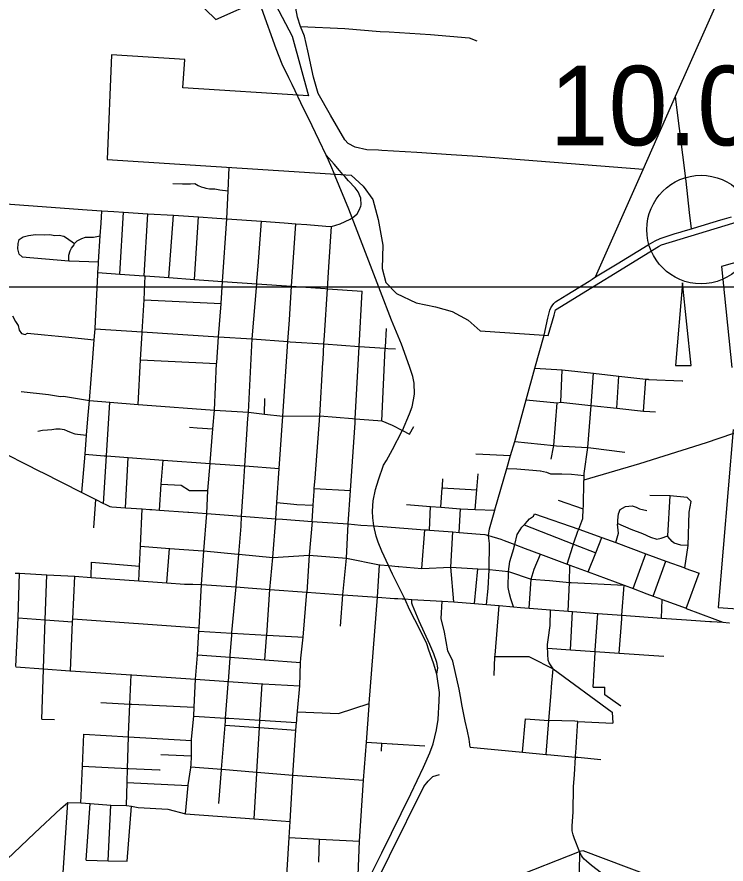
# Model space of a CAD drawing. Extents: x 1659811 to 1934326, y 644115 to 934867.
# Drawn here: x 1806098 to 1815908, y 834048 to 845758 of the extents above; entities that cross this region are included whole.
import ezdxf

# ---------------------------------------------------------------- set-up
doc = ezdxf.new("R2010")
doc.units = 0
for name, color, linetype in [('Default', 7, 'Continuous'), ('GM_X_City_Street', 7, 'Continuous'), ('GM_X_Corporation', 7, 'Continuous'), ('GM_X_County_Road', 7, 'Continuous'), ('GM_X_State_Route', 7, 'Continuous'), ('GM_X_Township_Road', 7, 'Continuous'), ('GM_X_US_Route', 7, 'Continuous'), ('SH_Text', 7, 'Continuous')]:
    doc.layers.add(name, color=color, linetype=linetype)

msp = doc.modelspace()

# ---------------------------------------------------------------- linework, layer by layer
at = {"layer": 'Default'}
msp.add_circle((1815562, 842819), 750, dxfattribs=at)
at = {"layer": 'GM_X_City_Street'}
for points in [[(1809004, 842969), (1809019, 843355), (1809032, 843679)], [(1810632, 843552), (1810605, 843582), (1810562, 843634), (1810486, 843722)], [(1810448, 842861), (1810570, 842899), (1810709, 842963), (1810736, 842980), (1810769, 843002), (1810806, 843035), (1810833, 843085), (1810854, 843143), (1810859, 843162), (1810854, 843253), (1810818, 843339), (1810775, 843397), (1810687, 843494), (1810632, 843552)], [(1808253, 843457), (1808389, 843450), (1808457, 843449), (1808499, 843449), (1808561, 843456), (1808603, 843429), (1808647, 843409), (1808683, 843400), (1808713, 843392), (1808761, 843384), (1808837, 843381), (1808905, 843370), (1809019, 843355)], [(1803987, 843293), (1804403, 843273), (1804884, 843249), (1804964, 843245), (1805443, 843211), (1807071, 843093), (1807274, 843079)], [(1807226, 842343), (1807228, 842373), (1807251, 842730), (1807262, 842907), (1807274, 843079)], [(1807274, 843079), (1807440, 843067), (1807573, 843059), (1807909, 843038), (1808263, 843016), (1808609, 842994), (1808863, 842978), (1809004, 842969)], [(1807521, 842202), (1807573, 843059)], [(1807860, 842178), (1807909, 843038)], [(1808200, 842154), (1808263, 843016)], [(1808556, 842129), (1808609, 842994)], [(1808723, 838892), (1808741, 839210), (1808772, 839586), (1808772, 839597), (1808809, 840062), (1808829, 840321), (1808861, 840965), (1808862, 840980), (1808888, 841337), (1808922, 841794), (1808922, 841798), (1808943, 842102), (1809004, 842969)], [(1809004, 842969), (1809483, 842933), (1809794, 842910), (1809956, 842898), (1810110, 842887), (1810373, 842867), (1810448, 842861)], [(1809435, 842312), (1809435, 842312), (1809483, 842933)], [(1809598, 837843), (1809636, 838287), (1809679, 838822), (1809692, 839044), (1809726, 839516), (1809777, 840239), (1809847, 841271), (1809867, 841573), (1809898, 842035), (1809956, 842898)], [(1810333, 841012), (1810345, 841237), (1810351, 841355), (1810395, 842000), (1810415, 842304), (1810448, 842861)], [(1806171, 842443), (1806131, 842480), (1806112, 842552), (1806115, 842626), (1806129, 842682), (1806182, 842720), (1806260, 842739), (1806354, 842750), (1806480, 842748), (1806554, 842752), (1806624, 842735), (1806684, 842740), (1806748, 842726), (1806786, 842703), (1806896, 842626)], [(1806814, 842387), (1806817, 842464), (1806834, 842524), (1806854, 842560), (1806889, 842608), (1806896, 842626), (1806933, 842663), (1806994, 842695), (1807046, 842712), (1807112, 842714), (1807156, 842713), (1807251, 842730)], [(1806171, 842443), (1806814, 842387), (1806827, 842386), (1807228, 842373)], [(1807186, 841553), (1807217, 842195), (1807219, 842223), (1807226, 842342), (1807226, 842343)], [(1807219, 842223), (1807521, 842202), (1807860, 842178), (1807874, 842177), (1808200, 842154), (1808556, 842129), (1808943, 842102), (1809417, 842069), (1809898, 842035)], [(1809419, 842105), (1809419, 842105), (1809435, 842312)], [(1807830, 841394), (1807831, 841406), (1807856, 841846), (1807874, 842177)], [(1809300, 840293), (1809350, 841306), (1809417, 842069), (1809418, 842080), (1809419, 842105)], [(1809898, 842035), (1809898, 842035), (1810361, 842002), (1810361, 842002)], [(1810361, 842002), (1810395, 842000), (1810876, 841966)], [(1810681, 838749), (1810713, 839211), (1810776, 840147), (1810779, 840203), (1810834, 841204), (1810876, 841966)], [(1807856, 841846), (1808922, 841798)], [(1806035, 841627), (1806078, 841548), (1806113, 841491), (1806129, 841429), (1806160, 841381), (1806212, 841366), (1806246, 841388), (1806478, 841365), (1806772, 841338), (1807168, 841294)], [(1807101, 840456), (1807147, 841044), (1807168, 841294), (1807181, 841448), (1807186, 841553), (1807186, 841553)], [(1807181, 841448), (1807831, 841406), (1808888, 841337)], [(1807775, 840401), (1807809, 841018), (1807830, 841393), (1807830, 841394)], [(1811195, 841194), (1811211, 841449)], [(1808888, 841337), (1809350, 841306), (1809847, 841271), (1809877, 841269)], [(1809877, 841269), (1809877, 841269), (1810345, 841237), (1810834, 841204), (1811194, 841179), (1811230, 841176)], [(1811147, 840174), (1811194, 841179), (1811194, 841185), (1811195, 841194)], [(1811230, 841176), (1811230, 841176), (1811334, 841169)], [(1807809, 841018), (1808861, 840965)], [(1810209, 839202), (1810212, 839240), (1810223, 839380), (1810290, 840242), (1810331, 840979), (1810333, 841012)], [(1813264, 840905), (1813642, 840880), (1814074, 840832), (1814423, 840793), (1814796, 840753), (1814833, 840749), (1814836, 840748)], [(1813621, 840431), (1813642, 840880)], [(1813944, 839395), (1813944, 839420), (1813945, 839445), (1813997, 839807), (1814043, 840388), (1814074, 840832)], [(1814399, 840349), (1814423, 840793)], [(1814768, 840308), (1814796, 840753)], [(1814836, 840748), (1815302, 840727), (1815310, 840726)], [(1806155, 840578), (1806534, 840537), (1806591, 840529), (1806702, 840513), (1806744, 840516), (1807101, 840456)], [(1806996, 839185), (1807040, 839712), (1807062, 839978), (1807081, 840201), (1807101, 840456)], [(1807101, 840456), (1807381, 840433), (1807775, 840401), (1807840, 840396), (1808829, 840321), (1809300, 840293), (1809521, 840268), (1809777, 840239), (1810290, 840242)], [(1809521, 840268), (1809528, 840483)], [(1813144, 840466), (1813572, 840423), (1813621, 840431), (1814038, 840389)], [(1807294, 839033), (1807335, 839691), (1807381, 840433)], [(1813521, 839810), (1813525, 839832), (1813572, 840423)], [(1814038, 840389), (1814043, 840388), (1814399, 840349), (1814768, 840308), (1814772, 840307), (1814773, 840307)], [(1809131, 837878), (1809168, 838331), (1809199, 838720), (1809205, 838857), (1809226, 839194), (1809230, 839259), (1809250, 839551), (1809294, 840208), (1809300, 840293)], [(1810290, 840242), (1810740, 840206)], [(1814773, 840307), (1814931, 840297)], [(1810740, 840206), (1810779, 840203), (1811090, 840178)], [(1811090, 840178), (1811147, 840174), (1811290, 840113), (1811431, 840040), (1811527, 839991), (1811589, 840096)], [(1806385, 840031), (1806453, 840048), (1806519, 840052), (1806581, 840057), (1806637, 840065), (1806695, 840066), (1806753, 840053), (1806791, 840037), (1806849, 840014), (1806900, 839996), (1806938, 839991), (1807062, 839978)], [(1808486, 840087), (1808593, 840079), (1808593, 840079)], [(1808593, 840079), (1808809, 840062)], [(1813943, 839357), (1814716, 839584), (1815637, 839875), (1816002, 840001), (1816050, 840016)], [(1812984, 839887), (1813525, 839832), (1813562, 839830)], [(1813487, 839645), (1813521, 839810)], [(1813562, 839830), (1813997, 839807), (1814036, 839802)], [(1814036, 839802), (1814508, 839740)], [(1807040, 839712), (1807303, 839693)], [(1807303, 839693), (1807312, 839692), (1807335, 839691), (1807635, 839669), (1808119, 839633), (1808772, 839586), (1809250, 839551), (1809726, 839516)], [(1807602, 838974), (1807635, 839669)], [(1808070, 838940), (1808095, 839301), (1808119, 839633)], [(1812448, 839720), (1812928, 839694)], [(1812877, 839516), (1813015, 839510), (1813234, 839491)], [(1812435, 838949), (1812458, 839219), (1812477, 839441)], [(1813234, 839491), (1813336, 839482)], [(1813336, 839482), (1813340, 839482), (1813426, 839467), (1813481, 839444), (1813596, 839443), (1813638, 839442)], [(1813638, 839442), (1813769, 839438), (1813944, 839420)], [(1813804, 838489), (1813859, 838649), (1813870, 838676), (1813928, 838824), (1813933, 838957), (1813934, 838997), (1813942, 839347), (1813943, 839357), (1813944, 839395)], [(1808095, 839301), (1808371, 839286), (1808485, 839213), (1808741, 839210)], [(1811984, 839274), (1811992, 839372)], [(1810184, 838785), (1810195, 839009), (1810209, 839202)], [(1810212, 839240), (1810713, 839211)], [(1811960, 838979), (1811982, 839250), (1811983, 839262), (1811984, 839274)], [(1811982, 839250), (1812458, 839219)], [(1807161, 838694), (1807189, 839087)], [(1809692, 839044), (1809928, 839023), (1809971, 839020)], [(1813584, 839080), (1813933, 838957)], [(1815336, 838141), (1815384, 838451), (1815399, 838913), (1815423, 839061), (1815369, 839114), (1815134, 839137), (1814855, 839144)], [(1815384, 838451), (1815281, 838455), (1815189, 838484), (1815161, 838508), (1815102, 838575), (1815103, 838587), (1815134, 839137)], [(1807783, 837962), (1807795, 838166), (1807809, 838440), (1807830, 838957)], [(1809971, 839020), (1810195, 839009)], [(1811488, 839018), (1811817, 838990), (1811960, 838979), (1812235, 838959), (1812435, 838949), (1812709, 838939)], [(1811806, 838664), (1811817, 838990)], [(1812216, 838633), (1812235, 838959)], [(1814381, 838492), (1814421, 838620), (1814408, 838745), (1814409, 838757), (1814412, 838803), (1814421, 838887), (1814444, 838949), (1814516, 838992), (1814608, 838999), (1814662, 838979), (1814710, 838960), (1814812, 838933)], [(1808614, 837268), (1808614, 837268), (1808617, 837315), (1808650, 837910), (1808685, 838377), (1808723, 838892)], [(1812978, 838434), (1812985, 838465), (1813020, 838602), (1813060, 838667), (1813083, 838707), (1813116, 838739), (1813128, 838751), (1813160, 838786), (1813190, 838818), (1813243, 838856), (1813260, 838889)], [(1813260, 838889), (1813869, 838676)], [(1810658, 838275), (1810681, 838749)], [(1813116, 838739), (1813798, 838472), (1814106, 838352)], [(1814409, 838757), (1814591, 838679), (1814754, 838617), (1814862, 838568), (1814952, 838539), (1815010, 838552), (1815103, 838587)], [(1811697, 838134), (1811740, 838669)], [(1812101, 838154), (1812128, 838640)], [(1813869, 838676), (1813870, 838676), (1814189, 838564), (1814381, 838492), (1814798, 838338), (1815074, 838236), (1815336, 838141), (1815339, 838139), (1815535, 838067)], [(1813710, 838195), (1813788, 838442), (1813793, 838457), (1813798, 838472), (1813804, 838489)], [(1814002, 838086), (1814106, 838352), (1814189, 838564)], [(1807809, 838440), (1808208, 838408), (1808212, 838408), (1808668, 838379), (1808685, 838377), (1809156, 838332), (1809168, 838331), (1809636, 838287)], [(1808170, 837934), (1808208, 838408)], [(1812896, 838093), (1812917, 838230), (1812953, 838352), (1812972, 838412), (1812978, 838434)], [(1814621, 837856), (1814798, 838338)], [(1807127, 838010), (1807129, 838221)], [(1807129, 838221), (1807795, 838166)], [(1809636, 838287), (1810142, 838319), (1810658, 838275)], [(1810606, 837769), (1810658, 838275)], [(1810658, 838275), (1811112, 838186), (1811121, 838186)], [(1813186, 837584), (1813195, 837718), (1813211, 837984), (1813251, 838122), (1813340, 838332)], [(1814899, 837753), (1815074, 838236)], [(1811086, 837735), (1811112, 838186)], [(1811121, 838186), (1811237, 838175), (1811371, 838163), (1811382, 838163)], [(1811382, 838163), (1811697, 838134), (1812101, 838154), (1812475, 838127), (1812630, 838122), (1812636, 838121)], [(1812144, 837672), (1812101, 838154)], [(1812429, 837651), (1812475, 838127)], [(1812636, 838121), (1812896, 838091), (1813211, 837984), (1813466, 837967), (1813742, 837940), (1813767, 837939)], [(1813723, 837544), (1813742, 837940), (1813746, 838181)], [(1806084, 836777), (1806084, 836779), (1806115, 837450), (1806133, 838067)], [(1806467, 836751), (1806489, 837422), (1806510, 838047)], [(1806839, 836719), (1806869, 837394), (1806871, 837436), (1806898, 838027)], [(1812968, 837602), (1812932, 837713), (1812910, 837782), (1812893, 837871), (1812896, 838091), (1812896, 838093)], [(1815358, 837582), (1815535, 838067)], [(1809073, 837249), (1809131, 837878)], [(1813767, 837939), (1814499, 837901)], [(1814464, 837437), (1814468, 837489), (1814499, 837901)], [(1809553, 837212), (1809598, 837843)], [(1810027, 836896), (1810056, 837182), (1810109, 837806)], [(1810575, 837334), (1810606, 837769)], [(1810972, 836258), (1810973, 836269), (1811086, 837735)], [(1812366, 835662), (1812354, 835774), (1812332, 835884), (1812301, 836023), (1812256, 836232), (1812234, 836365), (1812214, 836466), (1812161, 836711), (1812128, 836854), (1812061, 836997), (1812015, 837252), (1811967, 837444), (1811981, 837682)], [(1815015, 837449), (1815024, 837706)], [(1812713, 836937), (1812771, 837620)], [(1813448, 837149), (1813474, 837346), (1813478, 837560)], [(1813756, 837010), (1813782, 837540)], [(1806115, 837450), (1806489, 837422), (1806869, 837394)], [(1806871, 837436), (1808617, 837315)], [(1814098, 837003), (1814136, 837513)], [(1814427, 836964), (1814464, 837437)], [(1808503, 835379), (1808503, 835381), (1808505, 835394), (1808508, 835413), (1808511, 835543), (1808515, 835757), (1808515, 835773), (1808545, 836093), (1808550, 836217), (1808566, 836603), (1808594, 836934), (1808595, 836942), (1808614, 837268)], [(1808614, 837268), (1809073, 837241), (1809553, 837212), (1809984, 837187), (1810056, 837182)], [(1809050, 836934), (1809070, 837207), (1809073, 837241), (1809073, 837249)], [(1809527, 836872), (1809551, 837181), (1809553, 837212)], [(1813437, 837046), (1813439, 837082), (1813448, 837149)], [(1808595, 836942), (1809048, 836908), (1809527, 836872), (1810022, 836835)], [(1809022, 836566), (1809023, 836572), (1809047, 836898), (1809048, 836908), (1809050, 836934)], [(1812698, 836652), (1812711, 836919), (1812713, 836937)], [(1813443, 836943), (1813440, 836977), (1813437, 837031), (1813437, 837046)], [(1813437, 837031), (1813756, 837010), (1814097, 836986), (1814427, 836964), (1815045, 836922)], [(1813495, 836498), (1813516, 836746), (1813459, 836830), (1813448, 836868), (1813448, 836873), (1813443, 836943)], [(1814071, 836491), (1814096, 836972), (1814097, 836986), (1814098, 837003)], [(1809972, 836063), (1809981, 836150), (1809981, 836159), (1810013, 836512), (1810022, 836835), (1810022, 836849), (1810025, 836874), (1810027, 836896)], [(1812711, 836919), (1813181, 836918), (1813206, 836905)], [(1813206, 836905), (1813208, 836904), (1813516, 836746)], [(1806084, 836773), (1806467, 836745), (1806831, 836719), (1806839, 836719), (1807680, 836664), (1807687, 836663), (1808566, 836603)], [(1806444, 836049), (1806467, 836738), (1806467, 836745), (1806467, 836751)], [(1813516, 836746), (1814331, 836146), (1814342, 835995)], [(1807642, 835838), (1807662, 836260), (1807680, 836664)], [(1808566, 836603), (1808566, 836603), (1809023, 836572), (1809489, 836540), (1809500, 836540), (1810013, 836512)], [(1808983, 836041), (1808985, 836065), (1809020, 836538), (1809022, 836566)], [(1809416, 835301), (1809416, 835312), (1809417, 835317), (1809453, 835935), (1809459, 836036), (1809489, 836540)], [(1813815, 836021), (1813457, 836033), (1813488, 836416), (1813495, 836498)], [(1814071, 836491), (1814230, 836491)], [(1814453, 836230), (1814230, 836387), (1814230, 836491)], [(1807257, 836279), (1807662, 836260), (1807688, 836259)], [(1807688, 836259), (1807688, 836259), (1808550, 836217)], [(1809981, 836150), (1810545, 836128), (1810973, 836269)], [(1810317, 832639), (1810397, 832959), (1810594, 833371), (1810771, 833738), (1810817, 833894), (1810835, 834363), (1810894, 835206), (1810935, 835731), (1810971, 836241), (1810972, 836258)], [(1806444, 836049), (1806616, 836044)], [(1808545, 836093), (1808985, 836065), (1808997, 836065), (1809029, 836063)], [(1808929, 835359), (1808977, 835968), (1808981, 836023), (1808983, 836041)], [(1809029, 836063), (1809459, 836036), (1809966, 836004)], [(1809820, 833706), (1809822, 833736), (1809864, 834413), (1809877, 834634), (1809916, 835275), (1809958, 835900), (1809966, 836004), (1809968, 836028), (1809972, 836063)], [(1813094, 835594), (1813134, 836056)], [(1813134, 836056), (1813457, 836033)], [(1813418, 835564), (1813457, 836033)], [(1813833, 835648), (1813839, 835738), (1813852, 835957), (1813856, 836020), (1813815, 836021)], [(1813856, 836020), (1814342, 835995)], [(1808977, 835968), (1809441, 835936)], [(1809441, 835936), (1809446, 835936), (1809453, 835935), (1809958, 835900)], [(1806981, 834892), (1807004, 835400), (1807024, 835843)], [(1807024, 835843), (1807641, 835807), (1808515, 835757)], [(1807615, 834857), (1807624, 835177), (1807629, 835370), (1807641, 835807), (1807642, 835838)], [(1810935, 835731), (1811144, 835719), (1811288, 835710), (1811293, 835710)], [(1811142, 835610), (1811144, 835719)], [(1811293, 835710), (1811741, 835684)], [(1812366, 835662), (1813094, 835594), (1813418, 835564), (1813418, 835564)], [(1813809, 835287), (1813825, 835527), (1813826, 835538), (1813833, 835648)], [(1808088, 835561), (1808511, 835543)], [(1813418, 835564), (1813431, 835563), (1813825, 835527), (1813852, 835524)], [(1813852, 835524), (1813857, 835524), (1814177, 835494)], [(1807004, 835400), (1807629, 835370), (1807648, 835369), (1807648, 835369)], [(1807648, 835369), (1808069, 835350), (1808078, 835350)], [(1808431, 834743), (1808466, 835134), (1808467, 835144), (1808503, 835379)], [(1808505, 835394), (1808929, 835358), (1809417, 835317), (1809916, 835275)], [(1808892, 834887), (1808929, 835352), (1808929, 835358), (1808929, 835359)], [(1809378, 834672), (1809416, 835301)], [(1807624, 835177), (1808466, 835134)], [(1809916, 835275), (1810894, 835206)], [(1810558, 832630), (1810609, 832836), (1810677, 833010), (1810904, 833460), (1811253, 834162), (1811728, 835119), (1811786, 835192), (1811850, 835258), (1811945, 835287)], [(1813880, 834222), (1813811, 834398), (1813791, 834454), (1813780, 834509), (1813779, 834575), (1813791, 834764), (1813798, 835121), (1813801, 835169), (1813809, 835287)], [(1805078, 833290), (1805108, 833319), (1805356, 833551), (1805763, 833930), (1806341, 834474), (1806704, 834818), (1806800, 834898), (1806981, 834892), (1807110, 834884), (1807396, 834863), (1807615, 834857), (1807685, 834849), (1807777, 834831), (1808186, 834806), (1808431, 834743), (1809378, 834672), (1809877, 834634)], [(1806587, 831627), (1806800, 834898)], [(1807058, 834103), (1807110, 834884)], [(1807358, 834094), (1807396, 834863)], [(1807622, 834087), (1807685, 834849)], [(1809864, 834413), (1810282, 834391), (1810835, 834363)], [(1810273, 834075), (1810282, 834391)], [(1812457, 833548), (1812466, 833559), (1812525, 833614), (1812643, 833705), (1812759, 833772), (1812946, 833851), (1813880, 834222)], [(1807058, 834103), (1807358, 834094), (1807622, 834087)]]:
    msp.add_lwpolyline(points, dxfattribs=at)
at = {"layer": 'GM_X_Corporation'}
for points in [[(1808107, 846444), (1808850, 845724), (1809453, 845996)], [(1809495, 846276), (1809904, 845490), (1810130, 844669), (1808394, 844779), (1808419, 845169), (1807406, 845234), (1807346, 843787), (1810722, 843570), (1810887, 843420), (1811021, 843235), (1811097, 842956), (1811158, 842605), (1811152, 842281), (1811202, 842086), (1811350, 841937), (1811619, 841807), (1811890, 841751), (1812117, 841685), (1812341, 841568), (1812507, 841420), (1813391, 841360), (1813449, 841356), (1813529, 841637), (1813550, 841711), (1814974, 842584), (1815016, 842610), (1816153, 842951)], [(1816403, 842466), (1815846, 842310), (1815989, 840914)], [(1816007, 840055), (1815797, 837596), (1816204, 837568)], [(1815483, 833646), (1813930, 834229), (1813880, 834222), (1813853, 832491)]]:
    msp.add_lwpolyline(points, dxfattribs=at)
msp.add_lwpolyline([(1815210, 840939), (1815427, 840939), (1815307, 842084)], close=True, dxfattribs=at)
at = {"layer": 'GM_X_County_Road'}
for points in [[(1814101, 842164), (1814760, 843649), (1815210, 844662), (1816320, 847160), (1816351, 847229), (1816426, 847398), (1816452, 847455)], [(1810486, 843722), (1810377, 843849)], [(1813910, 834164), (1813898, 834183), (1813880, 834222)], [(1815650, 832818), (1815609, 832834), (1815550, 832877), (1815172, 833164), (1814933, 833350), (1814868, 833401), (1814625, 833586), (1814048, 834029), (1813975, 834088), (1813947, 834115), (1813922, 834145), (1813910, 834164)]]:
    msp.add_lwpolyline(points, dxfattribs=at)
at = {"layer": 'GM_X_State_Route'}
for points in [[(1805676, 839850), (1805735, 839820), (1806430, 839470)], [(1806430, 839470), (1806444, 839464), (1806996, 839185), (1807189, 839087), (1807294, 839033), (1807320, 839021)], [(1807320, 839021), (1807374, 838994), (1807385, 838991), (1807411, 838988), (1807602, 838974), (1807830, 838957), (1807935, 838949)], [(1807935, 838949), (1807963, 838948), (1808070, 838940), (1808460, 838911)], [(1808460, 838911), (1808478, 838910), (1808723, 838892), (1809026, 838870), (1809205, 838857)], [(1809205, 838857), (1809679, 838822), (1809771, 838815)], [(1809771, 838815), (1810184, 838785)], [(1810184, 838785), (1810142, 838319), (1810109, 837806)], [(1810184, 838785), (1810681, 838749)], [(1810681, 838749), (1810681, 838749), (1810856, 838734)], [(1810856, 838734), (1811034, 838721)], [(1811034, 838721), (1811160, 838712)], [(1811160, 838712), (1811740, 838669), (1811786, 838666)], [(1811786, 838666), (1811806, 838664), (1812128, 838640), (1812216, 838633), (1812504, 838609), (1812573, 838603), (1812621, 838591)], [(1812621, 838591), (1812791, 838538), (1812839, 838519), (1812985, 838465), (1813129, 838411)], [(1813129, 838411), (1813340, 838332), (1813710, 838195), (1813746, 838181), (1814002, 838086), (1814499, 837901), (1814621, 837856), (1814811, 837785), (1814899, 837753), (1814979, 837723), (1815024, 837706), (1815354, 837583), (1815358, 837582), (1815752, 837432), (1815862, 837391)]]:
    msp.add_lwpolyline(points, dxfattribs=at)
at = {"layer": 'GM_X_Township_Road'}
for points in [[(1811145, 843912), (1811099, 843915), (1810940, 843921), (1810776, 843956), (1810680, 844009), (1810636, 844058), (1810436, 844399), (1810264, 844699), (1810200, 844927), (1810124, 845291), (1810078, 845492), (1810023, 845627), (1809977, 845754), (1809919, 846084), (1809777, 847204), (1809777, 847295)], [(1810023, 845627), (1810634, 845596), (1811124, 845558), (1811246, 845551)], [(1811246, 845551), (1811821, 845515), (1812356, 845471), (1812460, 845427)], [(1815429, 842831), (1815402, 843055), (1815358, 843488), (1815219, 844581), (1815210, 844662)], [(1814760, 843649), (1812473, 843830), (1812103, 843852), (1811628, 843882), (1811145, 843912)]]:
    msp.add_lwpolyline(points, dxfattribs=at)
at = {"layer": 'GM_X_US_Route'}
for points in [[(1809906, 844822), (1809859, 844918), (1809769, 845106), (1809684, 845316), (1809486, 845872)], [(1810130, 844359), (1810069, 844484), (1809906, 844822)], [(1810408, 843777), (1810377, 843849), (1810277, 844052), (1810130, 844359)], [(1810477, 843617), (1810455, 843670), (1810408, 843777)], [(1811034, 838721), (1811020, 838832), (1811018, 838925), (1811024, 839070), (1811060, 839227), (1811098, 839358), (1811170, 839560), (1811209, 839628), (1811294, 839778), (1811429, 840036), (1811431, 840040), (1811530, 840271), (1811564, 840366), (1811585, 840463), (1811600, 840545), (1811591, 840697), (1811573, 840786), (1811530, 840926), (1811418, 841233), (1811281, 841568), (1811126, 841964), (1810736, 842980), (1810689, 843103), (1810502, 843555), (1810477, 843617)], [(1815275, 842785), (1815313, 842796), (1815429, 842831), (1815459, 842839), (1815834, 842951)], [(1815834, 842951), (1815888, 842967), (1815985, 842997)], [(1814014, 842107), (1814057, 842133), (1814101, 842164), (1814401, 842347), (1814829, 842608), (1814925, 842661), (1814996, 842693), (1815038, 842710), (1815205, 842764), (1815275, 842785)], [(1813390, 841357), (1813391, 841360), (1813443, 841596), (1813471, 841705), (1813486, 841739), (1813500, 841764), (1813527, 841798), (1813550, 841820), (1813583, 841843), (1813704, 841918), (1814014, 842107)], [(1812711, 838945), (1812877, 839516), (1812928, 839694), (1812984, 839887), (1813144, 840466), (1813264, 840905), (1813390, 841357)], [(1812629, 838113), (1812630, 838122), (1812634, 838480), (1812621, 838591), (1812637, 838682), (1812709, 838939), (1812711, 838945)], [(1811464, 837713), (1811295, 838053), (1811237, 838175), (1811144, 838371), (1811096, 838496), (1811069, 838579), (1811034, 838721)], [(1812596, 837635), (1812618, 837856), (1812629, 838113)], [(1806073, 838071), (1806133, 838067), (1806510, 838047), (1806898, 838027), (1807127, 838010), (1807783, 837962), (1808170, 837934), (1808418, 837915), (1808487, 837917)], [(1808487, 837917), (1808530, 837918), (1808650, 837910)], [(1808650, 837910), (1809131, 837878), (1809299, 837866), (1809598, 837843)], [(1809598, 837843), (1810109, 837806)], [(1810109, 837806), (1810606, 837769)], [(1810606, 837769), (1811086, 837735), (1811319, 837719), (1811367, 837717)], [(1810375, 832252), (1810458, 832634), (1810519, 832855), (1810590, 833042), (1810642, 833161), (1810931, 833769), (1811145, 834201), (1811545, 835017), (1811721, 835387), (1811810, 835583), (1811858, 835709), (1811904, 835901), (1811923, 836046), (1811940, 836302), (1811943, 836419), (1811905, 836674), (1811861, 836825), (1811798, 837006), (1811769, 837090), (1811671, 837289), (1811535, 837559), (1811464, 837713)], [(1811367, 837717), (1811427, 837713), (1811464, 837713)], [(1811464, 837713), (1811563, 837706)], [(1811905, 836674), (1811921, 836762), (1811907, 836836), (1811864, 836955), (1811809, 837081), (1811664, 837405), (1811568, 837625), (1811564, 837639), (1811561, 837656), (1811563, 837706)], [(1811563, 837706), (1811981, 837682), (1812144, 837672), (1812429, 837651), (1812596, 837635)], [(1812596, 837635), (1812771, 837620), (1812968, 837602), (1813063, 837594)], [(1813063, 837594), (1813186, 837584), (1813478, 837560), (1813723, 837544), (1813782, 837540), (1814136, 837513), (1814468, 837489), (1815015, 837449), (1815359, 837423), (1815684, 837401), (1815707, 837400)], [(1815707, 837400), (1815862, 837391)], [(1815862, 837391), (1815950, 837382), (1815954, 837381)]]:
    msp.add_lwpolyline(points, dxfattribs=at)
at = {"layer": 'SH_Text'}
msp.add_lwpolyline([(1741462, 842026), (1846073, 842026), (1846073, 754070), (1741462, 754070)], close=True, dxfattribs=at)

# ---------------------------------------------------------------- texts
at = {"layer": 'Default'}
msp.add_text('10.00', height=1100, dxfattribs=at).set_placement((1813464, 843983))

doc.saveas('drawing.dxf')
